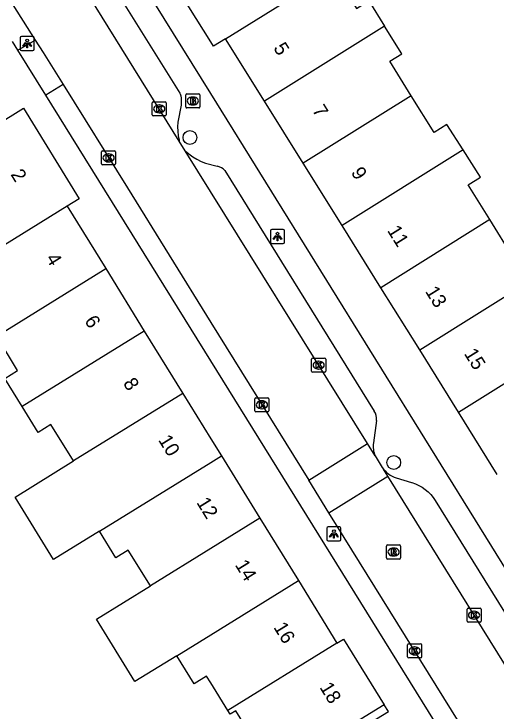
# Model space of a CAD drawing. Extents: x 159280 to 160375, y 384531 to 385872.
# Drawn here: x 159985.96 to 160020.34, y 385160.87 to 385210.53 of the extents above; entities that cross this region are included whole.
import ezdxf

# ---------------------------------------------------------------- set-up
doc = ezdxf.new("R2010")
doc.units = 0
for name, color, linetype in [('IMGEO_Boom', 7, 'Continuous'), ('IMGEO_Brandkraan', 7, 'Continuous'), ('IMGEO_Kolk', 7, 'Continuous'), ('IMGEO_Lichtpunt', 7, 'Continuous'), ('IMGEO_Pand', 7, 'Continuous'), ('IMGEO_Pand_nummerreeks', 7, 'Continuous'), ('IMGEO_Pand_overbouw', 7, 'Continuous'), ('IMGEO_Rijbaan_lokaal_open', 7, 'Continuous'), ('IMGEO_Rioolput', 7, 'Continuous'), ('IMGEO_Voetpad_open', 7, 'Continuous')]:
    doc.layers.add(name, color=color, linetype=linetype)

msp = doc.modelspace()

# ---------------------------------------------------------------- linework, layer by layer
at = {"layer": 'IMGEO_Boom'}
for centre in [(159998.507, 385201.733), (160013.04, 385178.576)]:
    msp.add_circle(centre, 0.489, dxfattribs=at)
at = {"layer": 'IMGEO_Brandkraan'}
for p, q in [((159998.215, 385203.909), (159998.215, 385204.761)), ((159998.29, 385204.835), (159999.142, 385204.835)), ((159998.703, 385204.615), (159998.728, 385204.615)), ((159999.216, 385204.761), (159999.216, 385203.909)), ((159998.726, 385204.055), (159998.701, 385204.055)), ((159999.142, 385203.835), (159998.29, 385203.835))]:
    msp.add_line(p, q, dxfattribs=at)
for points in [[(159998.215, 385203.909), (159998.215, 385204.761)], [(159998.29, 385204.835), (159999.142, 385204.835)], [(159998.563, 385204.535), (159998.563, 385204.135), (159998.776, 385204.135)], [(159998.794, 385204.535), (159998.563, 385204.535)], [(159998.742, 385204.454), (159998.688, 385204.454), (159998.688, 385204.378)], [(159999.216, 385204.761), (159999.216, 385203.909)], [(159998.688, 385204.378), (159998.741, 385204.378)], [(159998.75, 385204.302), (159998.688, 385204.302), (159998.688, 385204.221)], [(159998.688, 385204.221), (159998.75, 385204.221)], [(159999.142, 385203.835), (159998.29, 385203.835)]]:
    msp.add_lwpolyline(points, dxfattribs=at)
for centre, radius, start, end in [((159998.292, 385204.759), 0.0765, 91.552, 178.448), ((159998.292, 385204.759), 0.0765, 91.552, 178.448), ((159998.743, 385204.416), 0.0379, 267.8285, 90.9355), ((159998.798, 385204.39), 0.145, 59.4692, 91.5367), ((159998.823, 385204.437), 0.0922, 285.5137, 58.1501), ((159999.14, 385204.759), 0.0765, 1.552, 88.448), ((159999.14, 385204.759), 0.0765, 1.552, 88.448), ((159998.751, 385204.261), 0.0404, 269.8759, 90.5077), ((159998.782, 385204.386), 0.251, 268.6676, 293.5347), ((159998.828, 385204.245), 0.105, 301.3115, 78.989), ((159998.292, 385203.911), 0.0765, 181.552, 268.448), ((159998.292, 385203.911), 0.0765, 181.552, 268.448), ((159999.14, 385203.911), 0.0765, 271.552, 358.448), ((159999.14, 385203.911), 0.0765, 271.552, 358.448)]:
    msp.add_arc(centre, radius, start, end, dxfattribs=at)
for centre, major_axis, ratio, start_param, end_param in [((159998.702, 385204.335), (-0.387, 0.002), 0.722429, 4.712389, 7.853982), ((159998.727, 385204.335), (-0.39, 0.002), 0.717154, 1.570796, 4.712389)]:
    msp.add_ellipse(centre, major_axis=major_axis, ratio=ratio, start_param=start_param, end_param=end_param, dxfattribs=at)
at = {"layer": 'IMGEO_Kolk'}
for p, q in [((159995.823, 385203.345), (159995.823, 385204.197)), ((159995.898, 385204.271), (159996.75, 385204.271)), ((159996.311, 385204.051), (159996.336, 385204.051)), ((159996.824, 385204.197), (159996.824, 385203.345)), ((159996.334, 385203.491), (159996.309, 385203.491)), ((159996.75, 385203.271), (159995.898, 385203.271)), ((159992.212, 385199.852), (159992.212, 385200.704)), ((159992.287, 385200.778), (159993.139, 385200.778)), ((159992.7, 385200.558), (159992.725, 385200.558)), ((159993.213, 385200.704), (159993.213, 385199.852)), ((159992.723, 385199.998), (159992.698, 385199.998)), ((159993.139, 385199.778), (159992.287, 385199.778)), ((160007.188, 385185.086), (160007.188, 385185.938)), ((160007.263, 385186.012), (160008.115, 385186.012)), ((160007.676, 385185.792), (160007.701, 385185.792)), ((160008.189, 385185.938), (160008.189, 385185.086)), ((160007.699, 385185.232), (160007.674, 385185.232)), ((160008.115, 385185.012), (160007.263, 385185.012)), ((160003.141, 385182.263), (160003.141, 385183.115)), ((160003.216, 385183.189), (160004.068, 385183.189)), ((160004.142, 385183.115), (160004.142, 385182.263)), ((160003.629, 385182.969), (160003.654, 385182.969)), ((160004.068, 385182.189), (160003.216, 385182.189)), ((160003.652, 385182.409), (160003.627, 385182.409)), ((160018.342, 385168.199), (160019.194, 385168.199)), ((160018.267, 385167.273), (160018.267, 385168.125)), ((160018.755, 385167.979), (160018.78, 385167.979)), ((160019.268, 385168.125), (160019.268, 385167.273)), ((160018.778, 385167.419), (160018.753, 385167.419)), ((160019.194, 385167.199), (160018.342, 385167.199)), ((160014.03, 385164.729), (160014.03, 385165.581)), ((160014.105, 385165.655), (160014.957, 385165.655)), ((160014.518, 385165.435), (160014.543, 385165.435)), ((160015.031, 385165.581), (160015.031, 385164.729)), ((160014.541, 385164.875), (160014.516, 385164.875)), ((160014.957, 385164.655), (160014.105, 385164.655))]:
    msp.add_line(p, q, dxfattribs=at)
for points in [[(159995.823, 385203.345), (159995.823, 385204.197)], [(159995.898, 385204.271), (159996.75, 385204.271)], [(159996.144, 385203.971), (159996.267, 385203.971), (159996.267, 385203.82), (159996.397, 385203.971), (159996.561, 385203.971), (159996.415, 385203.82), (159996.568, 385203.571), (159996.416, 385203.571), (159996.331, 385203.735), (159996.267, 385203.668), (159996.267, 385203.571), (159996.144, 385203.571), (159996.144, 385203.971)], [(159996.824, 385204.197), (159996.824, 385203.345)], [(159996.75, 385203.271), (159995.898, 385203.271)], [(159992.212, 385199.852), (159992.212, 385200.704)], [(159992.287, 385200.778), (159993.139, 385200.778)], [(159992.533, 385200.478), (159992.656, 385200.478), (159992.656, 385200.327), (159992.786, 385200.478), (159992.95, 385200.478), (159992.804, 385200.327), (159992.957, 385200.078), (159992.805, 385200.078), (159992.72, 385200.242), (159992.656, 385200.175), (159992.656, 385200.078), (159992.533, 385200.078), (159992.533, 385200.478)], [(159993.213, 385200.704), (159993.213, 385199.852)], [(159993.139, 385199.778), (159992.287, 385199.778)], [(160007.188, 385185.086), (160007.188, 385185.938)], [(160007.263, 385186.012), (160008.115, 385186.012)], [(160007.509, 385185.712), (160007.632, 385185.712), (160007.632, 385185.561), (160007.762, 385185.712), (160007.926, 385185.712), (160007.78, 385185.561), (160007.933, 385185.312), (160007.781, 385185.312), (160007.696, 385185.476), (160007.632, 385185.409), (160007.632, 385185.312), (160007.509, 385185.312), (160007.509, 385185.712)], [(160008.189, 385185.938), (160008.189, 385185.086)], [(160008.115, 385185.012), (160007.263, 385185.012)], [(160003.141, 385182.263), (160003.141, 385183.115)], [(160003.216, 385183.189), (160004.068, 385183.189)], [(160004.142, 385183.115), (160004.142, 385182.263)], [(160003.462, 385182.889), (160003.585, 385182.889), (160003.585, 385182.738), (160003.715, 385182.889), (160003.879, 385182.889), (160003.733, 385182.738), (160003.886, 385182.489), (160003.734, 385182.489), (160003.649, 385182.653), (160003.585, 385182.586), (160003.585, 385182.489), (160003.462, 385182.489), (160003.462, 385182.889)], [(160004.068, 385182.189), (160003.216, 385182.189)], [(160018.342, 385168.199), (160019.194, 385168.199)], [(160018.267, 385167.273), (160018.267, 385168.125)], [(160018.588, 385167.899), (160018.711, 385167.899), (160018.711, 385167.748), (160018.841, 385167.899), (160019.005, 385167.899), (160018.859, 385167.748), (160019.012, 385167.499), (160018.86, 385167.499), (160018.775, 385167.663), (160018.711, 385167.596), (160018.711, 385167.499), (160018.588, 385167.499), (160018.588, 385167.899)], [(160019.268, 385168.125), (160019.268, 385167.273)], [(160019.194, 385167.199), (160018.342, 385167.199)], [(160014.03, 385164.729), (160014.03, 385165.581)], [(160014.105, 385165.655), (160014.957, 385165.655)], [(160014.351, 385165.355), (160014.474, 385165.355), (160014.474, 385165.204), (160014.604, 385165.355), (160014.768, 385165.355), (160014.622, 385165.204), (160014.775, 385164.955), (160014.623, 385164.955), (160014.538, 385165.119), (160014.474, 385165.052), (160014.474, 385164.955), (160014.351, 385164.955), (160014.351, 385165.355)], [(160015.031, 385165.581), (160015.031, 385164.729)], [(160014.957, 385164.655), (160014.105, 385164.655)]]:
    msp.add_lwpolyline(points, dxfattribs=at)
for centre, start, end in [((159995.9, 385204.195), 91.552, 178.448), ((159995.9, 385204.195), 91.552, 178.448), ((159996.748, 385204.195), 1.552, 88.448), ((159996.748, 385204.195), 1.552, 88.448), ((159995.9, 385203.347), 181.552, 268.448), ((159995.9, 385203.347), 181.552, 268.448), ((159996.748, 385203.347), 271.552, 358.448), ((159996.748, 385203.347), 271.552, 358.448), ((159992.289, 385200.702), 91.552, 178.448), ((159992.289, 385200.702), 91.552, 178.448), ((159993.137, 385200.702), 1.552, 88.448), ((159993.137, 385200.702), 1.552, 88.448), ((159992.289, 385199.854), 181.552, 268.448), ((159992.289, 385199.854), 181.552, 268.448), ((159993.137, 385199.854), 271.552, 358.448), ((159993.137, 385199.854), 271.552, 358.448), ((160007.265, 385185.936), 91.552, 178.448), ((160007.265, 385185.936), 91.552, 178.448), ((160008.113, 385185.936), 1.552, 88.448), ((160008.113, 385185.936), 1.552, 88.448), ((160007.265, 385185.088), 181.552, 268.448), ((160007.265, 385185.088), 181.552, 268.448), ((160008.113, 385185.088), 271.552, 358.448), ((160008.113, 385185.088), 271.552, 358.448), ((160003.218, 385183.113), 91.552, 178.448), ((160003.218, 385183.113), 91.552, 178.448), ((160004.066, 385183.113), 1.552, 88.448), ((160004.066, 385183.113), 1.552, 88.448), ((160003.218, 385182.265), 181.552, 268.448), ((160003.218, 385182.265), 181.552, 268.448), ((160004.066, 385182.265), 271.552, 358.448), ((160004.066, 385182.265), 271.552, 358.448), ((160018.344, 385168.123), 91.552, 178.448), ((160018.344, 385168.123), 91.552, 178.448), ((160019.192, 385168.123), 1.552, 88.448), ((160019.192, 385168.123), 1.552, 88.448), ((160018.344, 385167.275), 181.552, 268.448), ((160018.344, 385167.275), 181.552, 268.448), ((160019.192, 385167.275), 271.552, 358.448), ((160019.192, 385167.275), 271.552, 358.448), ((160014.107, 385165.579), 91.552, 178.448), ((160014.107, 385165.579), 91.552, 178.448), ((160014.955, 385165.579), 1.552, 88.448), ((160014.955, 385165.579), 1.552, 88.448), ((160014.107, 385164.731), 181.552, 268.448), ((160014.107, 385164.731), 181.552, 268.448), ((160014.955, 385164.731), 271.552, 358.448), ((160014.955, 385164.731), 271.552, 358.448)]:
    msp.add_arc(centre, 0.0765, start, end, dxfattribs=at)
for centre, major_axis, ratio, start_param, end_param in [((159996.31, 385203.771), (-0.387, 0.002), 0.722429, 4.712389, 7.853982), ((159996.335, 385203.771), (-0.39, 0.002), 0.717154, 1.570796, 4.712389), ((159992.699, 385200.278), (-0.387, 0.002), 0.722429, 4.712389, 7.853982), ((159992.724, 385200.278), (-0.39, 0.002), 0.717154, 1.570796, 4.712389), ((160007.675, 385185.512), (-0.387, 0.002), 0.722429, 4.712389, 7.853982), ((160007.7, 385185.512), (-0.39, 0.002), 0.717154, 1.570796, 4.712389), ((160003.628, 385182.689), (-0.387, 0.002), 0.722429, 4.712389, 7.853982), ((160003.653, 385182.689), (-0.39, 0.002), 0.717154, 1.570796, 4.712389), ((160018.754, 385167.699), (-0.387, 0.002), 0.722429, 4.712389, 7.853982), ((160018.779, 385167.699), (-0.39, 0.002), 0.717154, 1.570796, 4.712389), ((160014.517, 385165.155), (-0.387, 0.002), 0.722429, 4.712389, 7.853982), ((160014.542, 385165.155), (-0.39, 0.002), 0.717154, 1.570796, 4.712389)]:
    msp.add_ellipse(centre, major_axis=major_axis, ratio=ratio, start_param=start_param, end_param=end_param, dxfattribs=at)
at = {"layer": 'IMGEO_Lichtpunt'}
for p, q in [((159987.311, 385208.929), (159986.503, 385208.929)), ((159987.311, 385208.929), (159986.503, 385208.929)), ((159986.409, 385208.834), (159986.409, 385208.027)), ((159986.409, 385208.834), (159986.409, 385208.027)), ((159987.405, 385208.027), (159987.405, 385208.834)), ((159987.405, 385208.027), (159987.405, 385208.834)), ((159986.503, 385207.933), (159987.311, 385207.933)), ((159986.503, 385207.933), (159987.311, 385207.933)), ((160004.251, 385195.083), (160004.251, 385194.276)), ((160004.251, 385195.083), (160004.251, 385194.276)), ((160005.153, 385195.178), (160004.345, 385195.178)), ((160005.153, 385195.178), (160004.345, 385195.178)), ((160005.247, 385194.276), (160005.247, 385195.083)), ((160005.247, 385194.276), (160005.247, 385195.083)), ((160004.345, 385194.182), (160005.153, 385194.182)), ((160004.345, 385194.182), (160005.153, 385194.182)), ((160008.279, 385173.887), (160008.279, 385173.08)), ((160008.279, 385173.887), (160008.279, 385173.08)), ((160009.181, 385173.982), (160008.373, 385173.982)), ((160009.181, 385173.982), (160008.373, 385173.982)), ((160009.275, 385173.08), (160009.275, 385173.887)), ((160009.275, 385173.08), (160009.275, 385173.887)), ((160008.373, 385172.986), (160009.181, 385172.986)), ((160008.373, 385172.986), (160009.181, 385172.986))]:
    msp.add_line(p, q, dxfattribs=at)
for points in [[(159986.783, 385208.498), (159986.822, 385208.47), (159986.634, 385208.208), (159986.596, 385208.235), (159986.783, 385208.498)], [(159986.885, 385208.45), (159986.932, 385208.45), (159986.932, 385208.128), (159986.885, 385208.128), (159986.885, 385208.45)], [(159986.995, 385208.47), (159987.033, 385208.497), (159987.22, 385208.235), (159987.181, 385208.207), (159986.995, 385208.47)], [(160004.625, 385194.747), (160004.664, 385194.719), (160004.476, 385194.457), (160004.438, 385194.484), (160004.625, 385194.747)], [(160004.727, 385194.699), (160004.774, 385194.699), (160004.774, 385194.377), (160004.727, 385194.377), (160004.727, 385194.699)], [(160004.837, 385194.719), (160004.875, 385194.746), (160005.062, 385194.484), (160005.023, 385194.456), (160004.837, 385194.719)], [(160008.653, 385173.551), (160008.692, 385173.523), (160008.504, 385173.261), (160008.466, 385173.288), (160008.653, 385173.551)], [(160008.755, 385173.503), (160008.802, 385173.503), (160008.802, 385173.181), (160008.755, 385173.181), (160008.755, 385173.503)], [(160008.865, 385173.523), (160008.903, 385173.55), (160009.09, 385173.288), (160009.051, 385173.26), (160008.865, 385173.523)]]:
    msp.add_lwpolyline(points, dxfattribs=at)
for centre in [(159986.908, 385208.632), (160004.75, 385194.881), (160008.778, 385173.685)]:
    msp.add_circle(centre, 0.0994, dxfattribs=at)
for centre, start, end in [((159986.503, 385208.834), 90, 180), ((159986.503, 385208.834), 90, 180), ((159987.311, 385208.834), 0, 90), ((159987.311, 385208.834), 0, 90), ((159986.503, 385208.027), 180, 270), ((159986.503, 385208.027), 180, 270), ((159987.311, 385208.027), 270, 0), ((159987.311, 385208.027), 270, 360), ((160004.345, 385195.083), 90, 180), ((160004.345, 385195.083), 90, 180), ((160005.153, 385195.083), 0, 90), ((160005.153, 385195.083), 0, 90), ((160004.345, 385194.276), 180, 270), ((160004.345, 385194.276), 180, 270), ((160005.153, 385194.276), 270, 0), ((160005.153, 385194.276), 270, 360), ((160008.373, 385173.887), 90, 180), ((160008.373, 385173.887), 90, 180), ((160009.181, 385173.887), 0, 90), ((160009.181, 385173.887), 0, 90), ((160008.373, 385173.08), 180, 270), ((160008.373, 385173.08), 180, 270), ((160009.181, 385173.08), 270, 0), ((160009.181, 385173.08), 270, 360)]:
    msp.add_arc(centre, 0.0946, start, end, dxfattribs=at)
at = {"layer": 'IMGEO_Pand'}
for points in [[(160001.05, 385208.759), (160008.792, 385213.593)], [(160008.792, 385213.593), (160010.383, 385210.917), (160011.263, 385211.466), (160012.382, 385209.673)], [(160001.05, 385208.759), (160000.199, 385208.228), (160000, 385208.547), (159997.386, 385212.722)], [(160012.382, 385209.673), (160003.817, 385204.327)], [(160014.291, 385204.703), (160012.757, 385207.159), (160013.617, 385207.696), (160012.382, 385209.673)], [(160003.817, 385204.327), (160001.05, 385208.759)], [(160014.291, 385204.703), (160006.585, 385199.893)], [(160017.982, 385200.847), (160016.816, 385202.649), (160015.922, 385202.091), (160014.291, 385204.703)], [(160006.585, 385199.893), (160003.817, 385204.327)], [(159982.734, 385192.492), (159980.568, 385195.997), (159979.152, 385195.122), (159977.336, 385198.067), (159979.427, 385199.357), (159982.395, 385201.187), (159986.651, 385203.81), (159990.624, 385197.364), (159989.764, 385196.833)], [(160017.982, 385200.847), (160009.353, 385195.46)], [(160019.896, 385195.881), (160018.356, 385198.361), (160019.236, 385198.908), (160017.982, 385200.847)], [(160009.353, 385195.46), (160006.585, 385199.893)], [(159989.764, 385196.833), (159982.734, 385192.492)], [(159989.764, 385196.833), (159992.51, 385192.388)], [(160019.896, 385195.881), (160012.121, 385191.027)], [(160023.6, 385192.033), (160022.493, 385193.818), (160021.542, 385193.228), (160019.896, 385195.881)], [(160012.121, 385191.027), (160009.353, 385195.46)], [(159984.714, 385187.576), (159992.51, 385192.388)], [(159992.51, 385192.388), (159995.257, 385187.941)], [(160014.889, 385186.594), (160023.6, 385192.033)], [(160014.889, 385186.594), (160012.121, 385191.027)], [(159986.557, 385182.569), (159985.324, 385184.566), (159986.229, 385185.125), (159984.714, 385187.576)], [(159995.257, 385187.941), (159986.557, 385182.569)], [(159995.257, 385187.941), (159998.004, 385183.496)], [(160017.656, 385182.162), (160014.889, 385186.594)], [(160017.656, 385182.162), (160025.46, 385187.033)], [(159998.004, 385183.496), (159990.216, 385178.685)], [(159998.004, 385183.496), (160000, 385180.264), (160000.75, 385179.05)], [(159990.216, 385178.685), (159988.607, 385181.289), (159987.696, 385180.726), (159986.557, 385182.569)], [(160020.424, 385177.729), (160017.656, 385182.162)], [(159992.067, 385173.687), (159988.788, 385171.662), (159986.042, 385176.107), (159990.216, 385178.685)], [(159992.067, 385173.687), (160000, 385178.587), (160000.75, 385179.05)], [(160000.75, 385179.05), (160003.497, 385174.604)], [(160003.497, 385174.604), (160000, 385172.445), (159995.691, 385169.784)], [(160003.497, 385174.604), (160006.244, 385170.158)], [(159995.691, 385169.784), (159994.113, 385172.339), (159993.235, 385171.796), (159992.067, 385173.687)], [(159997.581, 385164.808), (159994.595, 385162.965), (159991.849, 385167.411), (159995.691, 385169.784)], [(159997.581, 385164.808), (160000, 385166.301), (160006.244, 385170.158)], [(160006.244, 385170.158), (160008.991, 385165.71)], [(160008.991, 385165.71), (160009.456, 385165.998), (160012.347, 385161.318), (160008.094, 385158.691), (160004.334, 385156.368), (160004.267, 385156.477), (160003.559, 385156.04), (160002.377, 385157.955), (160003.262, 385158.502), (160001.788, 385160.888), (160001.382, 385160.637), (160001.214, 385160.908)], [(160008.991, 385165.71), (160001.214, 385160.908)], [(160001.214, 385160.908), (160000, 385162.874), (159999.7, 385163.36), (159998.814, 385162.812), (159997.581, 385164.808)]]:
    msp.add_lwpolyline(points, dxfattribs=at)
at = {"layer": 'IMGEO_Pand_overbouw'}
msp.add_lwpolyline([(160003.559, 385156.04), (160003.931, 385155.494), (160012.667, 385160.828), (160012.347, 385161.318), (160008.094, 385158.691), (160004.334, 385156.368), (160004.267, 385156.477)], close=True, dxfattribs=at)
at = {"layer": 'IMGEO_Rijbaan_lokaal_open'}
for points in [[(159997.749, 385201.476), (159976.303, 385235.963)], [(159973.857, 385230.177), (159987.477, 385208.674)], [(159987.477, 385208.674), (159988.038, 385207.788), (159989.464, 385205.498)], [(159989.464, 385205.498), (159994.05, 385198.135), (160000, 385188.554), (160006.98, 385177.315)], [(159998.175, 385200.788), (159997.749, 385201.476)], [(160011.17, 385179.92), (159998.175, 385200.788)], [(160006.98, 385177.315), (160011.17, 385179.92)], [(160011.713, 385179.048), (160011.17, 385179.92)], [(160011.713, 385179.048), (160012.224, 385178.227), (160012.316, 385178.097)], [(160012.625, 385177.6), (160012.316, 385178.097)], [(160008.425, 385174.988), (160006.98, 385177.315)], [(160008.425, 385174.988), (160012.625, 385177.6)], [(160024.04, 385159.215), (160012.625, 385177.6)], [(160032.964, 385135.469), (160017.152, 385160.936), (160008.425, 385174.988)]]:
    msp.add_lwpolyline(points, dxfattribs=at)
at = {"layer": 'IMGEO_Rioolput'}
for p, q in [((160012.604, 385172.699), (160013.456, 385172.699)), ((160012.529, 385171.773), (160012.529, 385172.625)), ((160013.017, 385172.479), (160013.042, 385172.479)), ((160013.53, 385172.625), (160013.53, 385171.773)), ((160013.456, 385171.699), (160012.604, 385171.699)), ((160013.04, 385171.919), (160013.015, 385171.919))]:
    msp.add_line(p, q, dxfattribs=at)
for points in [[(160012.604, 385172.699), (160013.456, 385172.699)], [(160012.529, 385171.773), (160012.529, 385172.625)], [(160013.118, 385172.397), (160012.866, 385172.399), (160012.866, 385171.999)], [(160013.044, 385172.318), (160012.99, 385172.318), (160012.99, 385172.237)], [(160012.99, 385172.237), (160013.042, 385172.237)], [(160013.53, 385172.625), (160013.53, 385171.773)], [(160013.456, 385171.699), (160012.604, 385171.699)], [(160012.866, 385171.999), (160012.99, 385171.999), (160012.99, 385172.161), (160013.001, 385172.161)], [(160013.048, 385172.132), (160013.119, 385171.999), (160013.259, 385171.999), (160013.194, 385172.125)]]:
    msp.add_lwpolyline(points, dxfattribs=at)
for centre, radius, start, end in [((160012.606, 385172.623), 0.0765, 91.552, 178.448), ((160012.606, 385172.623), 0.0765, 91.552, 178.448), ((160013.454, 385172.623), 0.0765, 1.552, 88.448), ((160013.454, 385172.623), 0.0765, 1.552, 88.448), ((160013.026, 385172.426), 0.19, 274.7715, 282.9687), ((160013.05, 385172.222), 0.0964, 77.0061, 93.1865), ((160013.064, 385172.279), 0.0378, 276.6634, 79.6772), ((160013.117, 385172.287), 0.109, 350.3612, 89.416), ((160013.115, 385172.287), 0.112, 277.5842, 350.9817), ((160013.099, 385172.072), 0.108, 29.5134, 73.7905), ((160012.606, 385171.775), 0.0765, 181.552, 268.448), ((160012.606, 385171.775), 0.0765, 181.552, 268.448), ((160013, 385172.108), 0.0533, 26.0293, 88.6989), ((160013.454, 385171.775), 0.0765, 271.552, 358.448), ((160013.454, 385171.775), 0.0765, 271.552, 358.448)]:
    msp.add_arc(centre, radius, start, end, dxfattribs=at)
for centre, major_axis, ratio, start_param, end_param in [((160013.016, 385172.199), (-0.387, 0.002), 0.722429, 4.712389, 7.853982), ((160013.041, 385172.199), (-0.39, 0.002), 0.717154, 1.570796, 4.712389)]:
    msp.add_ellipse(centre, major_axis=major_axis, ratio=ratio, start_param=start_param, end_param=end_param, dxfattribs=at)
at = {"layer": 'IMGEO_Voetpad_open'}
for points in [[(160023.528, 385166.969), (160000, 385204.855), (159991.236, 385218.968)], [(159991.267, 385215.354), (159997.8, 385204.886), (159997.812, 385204.85), (159997.854, 385204.69), (159997.881, 385204.528), (159997.894, 385204.364), (159997.892, 385204.199), (159997.876, 385204.035), (159997.659, 385202.816), (159997.635, 385202.495), (159997.639, 385202.173), (159997.672, 385201.852), (159997.734, 385201.536), (159997.749, 385201.476)], [(159986.238, 385207.956), (159985.856, 385208.569)], [(159986.238, 385207.956), (159987.477, 385208.674)], [(159988.244, 385204.738), (159986.238, 385207.956)], [(159989.464, 385205.498), (159988.244, 385204.738)], [(160056.706, 385094.527), (160000, 385185.813), (159988.244, 385204.738)], [(159998.175, 385200.788), (159998.432, 385200.562), (159998.707, 385200.36), (159999, 385200.183), (159999.307, 385200.033), (159999.627, 385199.911), (160000.452, 385199.686)], [(160001.01, 385199.386), (160011.644, 385182.243)], [(160011.809, 385181.571), (160011.596, 385179.986)], [(160012.316, 385178.097), (160012.419, 385177.975), (160012.533, 385177.864), (160012.656, 385177.762), (160012.788, 385177.673), (160012.927, 385177.595), (160013.072, 385177.53), (160013.221, 385177.479), (160014.306, 385177.156), (160014.331, 385177.148), (160014.584, 385177.058), (160014.828, 385176.946), (160015.061, 385176.812), (160015.281, 385176.658), (160015.486, 385176.485), (160015.675, 385176.294), (160015.846, 385176.087), (160015.998, 385175.866), (160023.633, 385163.594)]]:
    msp.add_lwpolyline(points, dxfattribs=at)
for centre, radius, start, end in [((160000.255, 385198.651), 1.053, 44.2326, 79.2394), ((160010.813, 385181.683), 1.002, 353.5986, 33.9919), ((160013.349, 385179.728), 1.772, 171.638, 202.5819)]:
    msp.add_arc(centre, radius, start, end, dxfattribs=at)

# ---------------------------------------------------------------- texts
at = {"layer": 'IMGEO_Pand_nummerreeks'}
for s, rotation, p in [('5', 301.9787, (160004.426, 385208.111)), ('7', 301.9787, (160007.194, 385203.678)), ('2', 301.65, (159985.699, 385199.102)), ('9', 301.9787, (160009.961, 385199.245)), ('11', 301.9787, (160012.546, 385195.104)), ('4', 301.7875, (159988.207, 385193.118)), ('13', 301.9787, (160015.253, 385190.768)), ('6', 301.7852, (159990.96, 385188.676)), ('15', 301.9787, (160018.021, 385186.335)), ('8', 301.7852, (159993.715, 385184.231)), ('10', 301.7875, (159996.225, 385180.179)), ('12', 301.7102, (159998.945, 385175.732)), ('14', 301.7073, (160001.694, 385171.282)), ('16', 301.7083, (160004.44, 385166.836)), ('18', 301.7051, (160007.725, 385162.557))]:
    msp.add_text(s, height=1, rotation=rotation, dxfattribs=at).set_placement(p)

doc.saveas('drawing.dxf')
